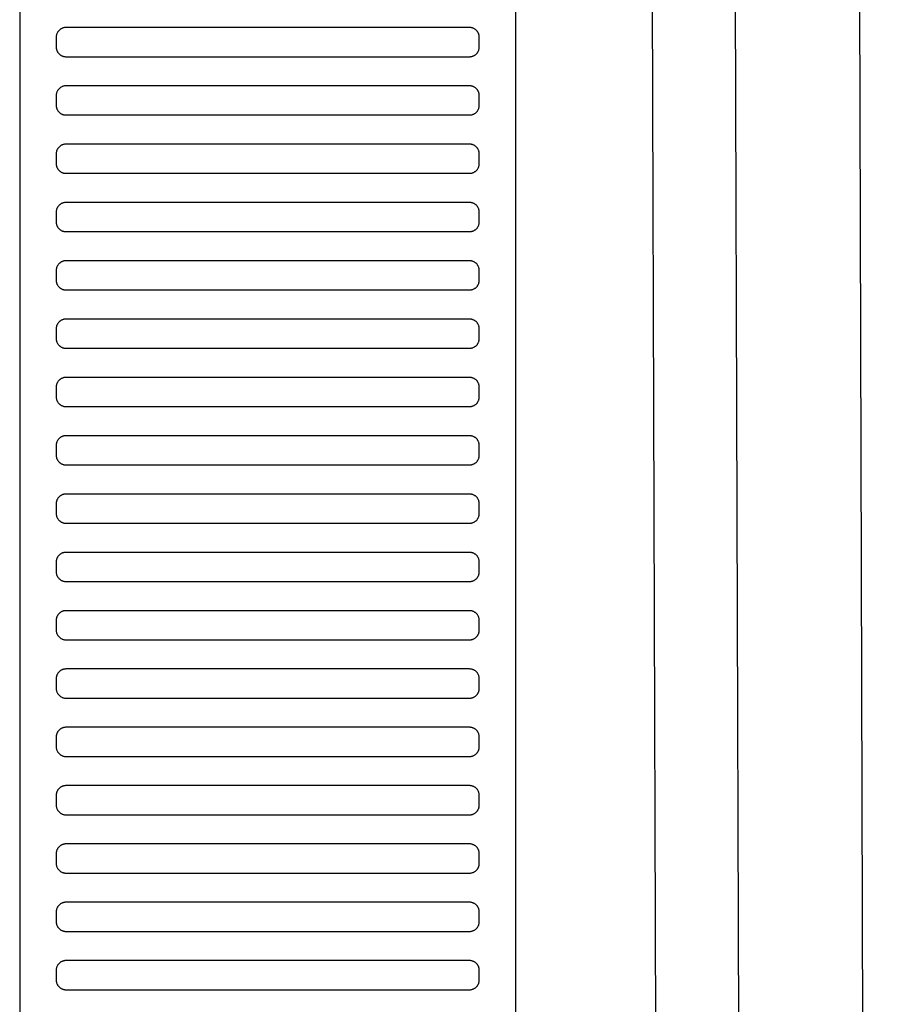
# Model space of a CAD drawing. Header units: millimetres. Extents: x -32221 to 212500, y 31663 to 93766.
# Tile 326 of 340: x 89972 to 90150, y 61082 to 61284. Entities that reach past the tile are written whole.
import ezdxf

# ---------------------------------------------------------------- set-up
doc = ezdxf.new("R2010")
doc.units = ezdxf.units.MM
doc.layers.add('Sciany', color=250, linetype='Continuous')
doc.layers.add('Wyposazenie', color=250, linetype='Continuous')

msp = doc.modelspace()

# ---------------------------------------------------------------- linework, layer by layer
at = {"layer": 'Sciany'}
for p, q in [((90143.506, 61744.608), (90150.145, 59488.444)), ((90117.922, 61719.077), (90124.938, 59491.685)), ((90100.937, 61702.056), (90107.889, 59494.939))]:
    msp.add_line(p, q, dxfattribs=at)
at = {"layer": 'Wyposazenie'}
for points in [[(90074.156, 59922.631), (90074.156, 61437.591), (89972.156, 61437.591), (89972.156, 59922.631)], [(90064.656, 61276.591), (90064.759, 61276.593), (90064.86, 61276.601), (90064.96, 61276.614), (90065.059, 61276.632), (90065.155, 61276.654), (90065.25, 61276.681), (90065.343, 61276.712), (90065.434, 61276.748), (90065.523, 61276.788), (90065.609, 61276.832), (90065.693, 61276.881), (90065.774, 61276.933), (90065.852, 61276.988), (90065.928, 61277.048), (90066, 61277.111), (90066.07, 61277.177), (90066.136, 61277.246), (90066.199, 61277.319), (90066.258, 61277.395), (90066.314, 61277.473), (90066.366, 61277.554), (90066.414, 61277.638), (90066.458, 61277.724), (90066.499, 61277.813), (90066.534, 61277.904), (90066.566, 61277.996), (90066.593, 61278.091), (90066.615, 61278.188), (90066.633, 61278.287), (90066.646, 61278.387), (90066.653, 61278.488), (90066.656, 61278.591), (90066.656, 61280.591), (90066.653, 61280.694), (90066.646, 61280.795), (90066.633, 61280.895), (90066.615, 61280.994), (90066.593, 61281.09), (90066.566, 61281.185), (90066.534, 61281.278), (90066.499, 61281.369), (90066.458, 61281.458), (90066.414, 61281.544), (90066.366, 61281.627), (90066.314, 61281.709), (90066.258, 61281.787), (90066.199, 61281.863), (90066.136, 61281.935), (90066.07, 61282.005), (90066, 61282.071), (90065.928, 61282.134), (90065.852, 61282.193), (90065.774, 61282.249), (90065.693, 61282.301), (90065.609, 61282.349), (90065.523, 61282.393), (90065.434, 61282.434), (90065.343, 61282.469), (90065.25, 61282.501), (90065.155, 61282.528), (90065.059, 61282.55), (90064.96, 61282.568), (90064.86, 61282.581), (90064.759, 61282.588), (90064.656, 61282.591), (89981.656, 61282.591), (89981.553, 61282.588), (89981.452, 61282.581), (89981.352, 61282.568), (89981.253, 61282.55), (89981.156, 61282.528), (89981.062, 61282.501), (89980.969, 61282.469), (89980.878, 61282.434), (89980.789, 61282.393), (89980.703, 61282.349), (89980.619, 61282.301), (89980.538, 61282.249), (89980.46, 61282.193), (89980.384, 61282.134), (89980.312, 61282.071), (89980.242, 61282.005), (89980.176, 61281.935), (89980.113, 61281.863), (89980.054, 61281.787), (89979.998, 61281.709), (89979.946, 61281.627), (89979.897, 61281.544), (89979.853, 61281.458), (89979.813, 61281.369), (89979.777, 61281.278), (89979.746, 61281.185), (89979.719, 61281.09), (89979.697, 61280.994), (89979.679, 61280.895), (89979.666, 61280.795), (89979.658, 61280.694), (89979.656, 61280.591), (89979.656, 61278.591), (89979.658, 61278.488), (89979.666, 61278.387), (89979.679, 61278.287), (89979.697, 61278.188), (89979.719, 61278.091), (89979.746, 61277.996), (89979.777, 61277.904), (89979.813, 61277.813), (89979.853, 61277.724), (89979.897, 61277.638), (89979.946, 61277.554), (89979.998, 61277.473), (89980.054, 61277.395), (89980.113, 61277.319), (89980.176, 61277.246), (89980.242, 61277.177), (89980.312, 61277.111), (89980.384, 61277.048), (89980.46, 61276.988), (89980.538, 61276.933), (89980.619, 61276.881), (89980.703, 61276.832), (89980.789, 61276.788), (89980.878, 61276.748), (89980.969, 61276.712), (89981.062, 61276.681), (89981.156, 61276.654), (89981.253, 61276.632), (89981.352, 61276.614), (89981.452, 61276.601), (89981.553, 61276.593), (89981.656, 61276.591)], [(90064.656, 61264.591), (90064.759, 61264.593), (90064.86, 61264.601), (90064.96, 61264.614), (90065.059, 61264.632), (90065.155, 61264.654), (90065.25, 61264.681), (90065.343, 61264.712), (90065.434, 61264.748), (90065.523, 61264.788), (90065.609, 61264.832), (90065.693, 61264.881), (90065.774, 61264.933), (90065.852, 61264.988), (90065.928, 61265.048), (90066, 61265.111), (90066.07, 61265.177), (90066.136, 61265.246), (90066.199, 61265.319), (90066.258, 61265.395), (90066.314, 61265.473), (90066.366, 61265.554), (90066.414, 61265.638), (90066.458, 61265.724), (90066.499, 61265.813), (90066.534, 61265.904), (90066.566, 61265.996), (90066.593, 61266.091), (90066.615, 61266.188), (90066.633, 61266.287), (90066.646, 61266.387), (90066.653, 61266.488), (90066.656, 61266.591), (90066.656, 61268.591), (90066.653, 61268.694), (90066.646, 61268.795), (90066.633, 61268.895), (90066.615, 61268.994), (90066.593, 61269.09), (90066.566, 61269.185), (90066.534, 61269.278), (90066.499, 61269.369), (90066.458, 61269.457), (90066.414, 61269.544), (90066.366, 61269.627), (90066.314, 61269.709), (90066.258, 61269.787), (90066.199, 61269.863), (90066.136, 61269.935), (90066.07, 61270.005), (90066, 61270.071), (90065.928, 61270.134), (90065.852, 61270.193), (90065.774, 61270.249), (90065.693, 61270.301), (90065.609, 61270.349), (90065.523, 61270.393), (90065.434, 61270.434), (90065.343, 61270.469), (90065.25, 61270.501), (90065.155, 61270.528), (90065.059, 61270.55), (90064.96, 61270.568), (90064.86, 61270.581), (90064.759, 61270.588), (90064.656, 61270.591), (89981.656, 61270.591), (89981.553, 61270.588), (89981.452, 61270.581), (89981.352, 61270.568), (89981.253, 61270.55), (89981.156, 61270.528), (89981.062, 61270.501), (89980.969, 61270.469), (89980.878, 61270.434), (89980.789, 61270.393), (89980.703, 61270.349), (89980.619, 61270.301), (89980.538, 61270.249), (89980.46, 61270.193), (89980.384, 61270.134), (89980.312, 61270.071), (89980.242, 61270.005), (89980.176, 61269.935), (89980.113, 61269.863), (89980.054, 61269.787), (89979.998, 61269.709), (89979.946, 61269.627), (89979.897, 61269.544), (89979.853, 61269.458), (89979.813, 61269.369), (89979.777, 61269.278), (89979.746, 61269.185), (89979.719, 61269.09), (89979.697, 61268.994), (89979.679, 61268.895), (89979.666, 61268.795), (89979.658, 61268.694), (89979.656, 61268.591), (89979.656, 61266.591), (89979.658, 61266.488), (89979.666, 61266.387), (89979.679, 61266.287), (89979.697, 61266.188), (89979.719, 61266.091), (89979.746, 61265.996), (89979.777, 61265.904), (89979.813, 61265.813), (89979.853, 61265.724), (89979.897, 61265.638), (89979.946, 61265.554), (89979.998, 61265.473), (89980.054, 61265.395), (89980.113, 61265.319), (89980.176, 61265.246), (89980.242, 61265.177), (89980.312, 61265.111), (89980.384, 61265.048), (89980.46, 61264.988), (89980.538, 61264.933), (89980.619, 61264.881), (89980.703, 61264.832), (89980.789, 61264.788), (89980.878, 61264.748), (89980.969, 61264.712), (89981.062, 61264.681), (89981.156, 61264.654), (89981.253, 61264.632), (89981.352, 61264.614), (89981.452, 61264.601), (89981.553, 61264.593), (89981.656, 61264.591)], [(90064.656, 61252.591), (90064.759, 61252.593), (90064.86, 61252.601), (90064.96, 61252.614), (90065.059, 61252.632), (90065.155, 61252.654), (90065.25, 61252.681), (90065.343, 61252.712), (90065.434, 61252.748), (90065.523, 61252.788), (90065.609, 61252.832), (90065.693, 61252.881), (90065.774, 61252.933), (90065.852, 61252.988), (90065.928, 61253.048), (90066, 61253.111), (90066.07, 61253.177), (90066.136, 61253.246), (90066.199, 61253.319), (90066.258, 61253.395), (90066.314, 61253.473), (90066.366, 61253.554), (90066.414, 61253.638), (90066.458, 61253.724), (90066.499, 61253.813), (90066.534, 61253.904), (90066.566, 61253.996), (90066.593, 61254.091), (90066.615, 61254.188), (90066.633, 61254.287), (90066.646, 61254.387), (90066.653, 61254.488), (90066.656, 61254.591), (90066.656, 61256.591), (90066.653, 61256.694), (90066.646, 61256.795), (90066.633, 61256.895), (90066.615, 61256.994), (90066.593, 61257.09), (90066.566, 61257.185), (90066.534, 61257.278), (90066.499, 61257.369), (90066.458, 61257.458), (90066.414, 61257.544), (90066.366, 61257.627), (90066.314, 61257.709), (90066.258, 61257.787), (90066.199, 61257.863), (90066.136, 61257.935), (90066.07, 61258.005), (90066, 61258.071), (90065.928, 61258.134), (90065.852, 61258.193), (90065.774, 61258.249), (90065.693, 61258.301), (90065.609, 61258.349), (90065.523, 61258.393), (90065.434, 61258.434), (90065.343, 61258.469), (90065.25, 61258.501), (90065.155, 61258.528), (90065.059, 61258.55), (90064.96, 61258.568), (90064.86, 61258.581), (90064.759, 61258.588), (90064.656, 61258.591), (89981.656, 61258.591), (89981.553, 61258.588), (89981.452, 61258.581), (89981.352, 61258.568), (89981.253, 61258.55), (89981.156, 61258.528), (89981.062, 61258.501), (89980.969, 61258.469), (89980.878, 61258.434), (89980.789, 61258.393), (89980.703, 61258.349), (89980.619, 61258.301), (89980.538, 61258.249), (89980.46, 61258.193), (89980.384, 61258.134), (89980.312, 61258.071), (89980.242, 61258.005), (89980.176, 61257.935), (89980.113, 61257.863), (89980.054, 61257.787), (89979.998, 61257.709), (89979.946, 61257.627), (89979.897, 61257.544), (89979.853, 61257.458), (89979.813, 61257.369), (89979.777, 61257.278), (89979.746, 61257.185), (89979.719, 61257.09), (89979.697, 61256.994), (89979.679, 61256.895), (89979.666, 61256.795), (89979.658, 61256.694), (89979.656, 61256.591), (89979.656, 61254.591), (89979.658, 61254.488), (89979.666, 61254.387), (89979.679, 61254.287), (89979.697, 61254.188), (89979.719, 61254.091), (89979.746, 61253.996), (89979.777, 61253.904), (89979.813, 61253.813), (89979.853, 61253.724), (89979.897, 61253.638), (89979.946, 61253.554), (89979.998, 61253.473), (89980.054, 61253.395), (89980.113, 61253.319), (89980.176, 61253.246), (89980.242, 61253.177), (89980.312, 61253.111), (89980.384, 61253.048), (89980.46, 61252.988), (89980.538, 61252.933), (89980.619, 61252.881), (89980.703, 61252.832), (89980.789, 61252.788), (89980.878, 61252.748), (89980.969, 61252.712), (89981.062, 61252.681), (89981.156, 61252.654), (89981.253, 61252.632), (89981.352, 61252.614), (89981.452, 61252.601), (89981.553, 61252.593), (89981.656, 61252.591)], [(90064.656, 61240.591), (90064.759, 61240.593), (90064.86, 61240.601), (90064.96, 61240.614), (90065.059, 61240.632), (90065.155, 61240.654), (90065.25, 61240.681), (90065.343, 61240.712), (90065.434, 61240.748), (90065.523, 61240.788), (90065.609, 61240.832), (90065.693, 61240.881), (90065.774, 61240.933), (90065.852, 61240.988), (90065.928, 61241.048), (90066, 61241.111), (90066.07, 61241.177), (90066.136, 61241.246), (90066.199, 61241.319), (90066.258, 61241.395), (90066.314, 61241.473), (90066.366, 61241.554), (90066.414, 61241.638), (90066.458, 61241.724), (90066.499, 61241.813), (90066.534, 61241.904), (90066.566, 61241.996), (90066.593, 61242.091), (90066.615, 61242.188), (90066.633, 61242.287), (90066.646, 61242.387), (90066.653, 61242.488), (90066.656, 61242.591), (90066.656, 61244.591), (90066.653, 61244.694), (90066.646, 61244.795), (90066.633, 61244.895), (90066.615, 61244.994), (90066.593, 61245.09), (90066.566, 61245.185), (90066.534, 61245.278), (90066.499, 61245.369), (90066.458, 61245.458), (90066.414, 61245.544), (90066.366, 61245.627), (90066.314, 61245.709), (90066.258, 61245.787), (90066.199, 61245.863), (90066.136, 61245.935), (90066.07, 61246.005), (90066, 61246.071), (90065.928, 61246.134), (90065.852, 61246.193), (90065.774, 61246.249), (90065.693, 61246.301), (90065.609, 61246.349), (90065.523, 61246.393), (90065.434, 61246.434), (90065.343, 61246.469), (90065.25, 61246.501), (90065.155, 61246.528), (90065.059, 61246.55), (90064.96, 61246.568), (90064.86, 61246.581), (90064.759, 61246.588), (90064.656, 61246.591), (89981.656, 61246.591), (89981.553, 61246.588), (89981.452, 61246.581), (89981.352, 61246.568), (89981.253, 61246.55), (89981.156, 61246.528), (89981.062, 61246.501), (89980.969, 61246.469), (89980.878, 61246.434), (89980.789, 61246.393), (89980.703, 61246.349), (89980.619, 61246.301), (89980.538, 61246.249), (89980.46, 61246.193), (89980.384, 61246.134), (89980.312, 61246.071), (89980.242, 61246.005), (89980.176, 61245.935), (89980.113, 61245.863), (89980.054, 61245.787), (89979.998, 61245.709), (89979.946, 61245.627), (89979.897, 61245.544), (89979.853, 61245.458), (89979.813, 61245.369), (89979.777, 61245.278), (89979.746, 61245.185), (89979.719, 61245.09), (89979.697, 61244.994), (89979.679, 61244.895), (89979.666, 61244.795), (89979.658, 61244.694), (89979.656, 61244.591), (89979.656, 61242.591), (89979.658, 61242.488), (89979.666, 61242.387), (89979.679, 61242.287), (89979.697, 61242.188), (89979.719, 61242.091), (89979.746, 61241.996), (89979.777, 61241.904), (89979.813, 61241.813), (89979.853, 61241.724), (89979.897, 61241.638), (89979.946, 61241.554), (89979.998, 61241.473), (89980.054, 61241.395), (89980.113, 61241.319), (89980.176, 61241.246), (89980.242, 61241.177), (89980.312, 61241.111), (89980.384, 61241.048), (89980.46, 61240.988), (89980.538, 61240.933), (89980.619, 61240.881), (89980.703, 61240.832), (89980.789, 61240.788), (89980.878, 61240.748), (89980.969, 61240.712), (89981.062, 61240.681), (89981.156, 61240.654), (89981.253, 61240.632), (89981.352, 61240.614), (89981.452, 61240.601), (89981.553, 61240.593), (89981.656, 61240.591)], [(90064.656, 61228.591), (90064.759, 61228.593), (90064.86, 61228.601), (90064.96, 61228.614), (90065.059, 61228.632), (90065.155, 61228.654), (90065.25, 61228.681), (90065.343, 61228.712), (90065.434, 61228.748), (90065.523, 61228.788), (90065.609, 61228.832), (90065.693, 61228.881), (90065.774, 61228.933), (90065.852, 61228.988), (90065.928, 61229.048), (90066, 61229.111), (90066.07, 61229.177), (90066.136, 61229.246), (90066.199, 61229.319), (90066.258, 61229.395), (90066.314, 61229.473), (90066.366, 61229.554), (90066.414, 61229.638), (90066.458, 61229.724), (90066.499, 61229.813), (90066.534, 61229.904), (90066.566, 61229.996), (90066.593, 61230.091), (90066.615, 61230.188), (90066.633, 61230.287), (90066.646, 61230.387), (90066.653, 61230.488), (90066.656, 61230.591), (90066.656, 61232.591), (90066.653, 61232.694), (90066.646, 61232.795), (90066.633, 61232.895), (90066.615, 61232.994), (90066.593, 61233.09), (90066.566, 61233.185), (90066.534, 61233.278), (90066.499, 61233.369), (90066.458, 61233.457), (90066.414, 61233.544), (90066.366, 61233.627), (90066.314, 61233.709), (90066.258, 61233.787), (90066.199, 61233.863), (90066.136, 61233.935), (90066.07, 61234.005), (90066, 61234.071), (90065.928, 61234.134), (90065.852, 61234.193), (90065.774, 61234.249), (90065.693, 61234.301), (90065.609, 61234.349), (90065.523, 61234.393), (90065.434, 61234.434), (90065.343, 61234.469), (90065.25, 61234.501), (90065.155, 61234.528), (90065.059, 61234.55), (90064.96, 61234.568), (90064.86, 61234.581), (90064.759, 61234.588), (90064.656, 61234.591), (89981.656, 61234.591), (89981.553, 61234.588), (89981.452, 61234.581), (89981.352, 61234.568), (89981.253, 61234.55), (89981.156, 61234.528), (89981.062, 61234.501), (89980.969, 61234.469), (89980.878, 61234.434), (89980.789, 61234.393), (89980.703, 61234.349), (89980.619, 61234.301), (89980.538, 61234.249), (89980.46, 61234.193), (89980.384, 61234.134), (89980.312, 61234.071), (89980.242, 61234.005), (89980.176, 61233.935), (89980.113, 61233.863), (89980.054, 61233.787), (89979.998, 61233.709), (89979.946, 61233.627), (89979.897, 61233.544), (89979.853, 61233.458), (89979.813, 61233.369), (89979.777, 61233.278), (89979.746, 61233.185), (89979.719, 61233.09), (89979.697, 61232.994), (89979.679, 61232.895), (89979.666, 61232.795), (89979.658, 61232.694), (89979.656, 61232.591), (89979.656, 61230.591), (89979.658, 61230.488), (89979.666, 61230.387), (89979.679, 61230.287), (89979.697, 61230.188), (89979.719, 61230.091), (89979.746, 61229.996), (89979.777, 61229.904), (89979.813, 61229.813), (89979.853, 61229.724), (89979.897, 61229.638), (89979.946, 61229.554), (89979.998, 61229.473), (89980.054, 61229.395), (89980.113, 61229.319), (89980.176, 61229.246), (89980.242, 61229.177), (89980.312, 61229.111), (89980.384, 61229.048), (89980.46, 61228.988), (89980.538, 61228.933), (89980.619, 61228.881), (89980.703, 61228.832), (89980.789, 61228.788), (89980.878, 61228.748), (89980.969, 61228.712), (89981.062, 61228.681), (89981.156, 61228.654), (89981.253, 61228.632), (89981.352, 61228.614), (89981.452, 61228.601), (89981.553, 61228.593), (89981.656, 61228.591)], [(90064.656, 61216.591), (90064.759, 61216.593), (90064.86, 61216.601), (90064.96, 61216.614), (90065.059, 61216.632), (90065.155, 61216.654), (90065.25, 61216.681), (90065.343, 61216.712), (90065.434, 61216.748), (90065.523, 61216.788), (90065.609, 61216.832), (90065.693, 61216.881), (90065.774, 61216.933), (90065.852, 61216.988), (90065.928, 61217.048), (90066, 61217.111), (90066.07, 61217.177), (90066.136, 61217.246), (90066.199, 61217.319), (90066.258, 61217.395), (90066.314, 61217.473), (90066.366, 61217.554), (90066.414, 61217.638), (90066.458, 61217.724), (90066.499, 61217.813), (90066.534, 61217.904), (90066.566, 61217.996), (90066.593, 61218.091), (90066.615, 61218.188), (90066.633, 61218.287), (90066.646, 61218.387), (90066.653, 61218.488), (90066.656, 61218.591), (90066.656, 61220.591), (90066.653, 61220.694), (90066.646, 61220.795), (90066.633, 61220.895), (90066.615, 61220.994), (90066.593, 61221.09), (90066.566, 61221.185), (90066.534, 61221.278), (90066.499, 61221.369), (90066.458, 61221.457), (90066.414, 61221.544), (90066.366, 61221.627), (90066.314, 61221.709), (90066.258, 61221.787), (90066.199, 61221.863), (90066.136, 61221.935), (90066.07, 61222.005), (90066, 61222.071), (90065.928, 61222.134), (90065.852, 61222.193), (90065.774, 61222.249), (90065.693, 61222.301), (90065.609, 61222.349), (90065.523, 61222.393), (90065.434, 61222.434), (90065.343, 61222.469), (90065.25, 61222.501), (90065.155, 61222.528), (90065.059, 61222.55), (90064.96, 61222.568), (90064.86, 61222.581), (90064.759, 61222.588), (90064.656, 61222.591), (89981.656, 61222.591), (89981.553, 61222.588), (89981.452, 61222.581), (89981.352, 61222.568), (89981.253, 61222.55), (89981.156, 61222.528), (89981.062, 61222.501), (89980.969, 61222.469), (89980.878, 61222.434), (89980.789, 61222.393), (89980.703, 61222.349), (89980.619, 61222.301), (89980.538, 61222.249), (89980.46, 61222.193), (89980.384, 61222.134), (89980.312, 61222.071), (89980.242, 61222.005), (89980.176, 61221.935), (89980.113, 61221.863), (89980.054, 61221.787), (89979.998, 61221.709), (89979.946, 61221.627), (89979.897, 61221.544), (89979.853, 61221.458), (89979.813, 61221.369), (89979.777, 61221.278), (89979.746, 61221.185), (89979.719, 61221.09), (89979.697, 61220.994), (89979.679, 61220.895), (89979.666, 61220.795), (89979.658, 61220.694), (89979.656, 61220.591), (89979.656, 61218.591), (89979.658, 61218.488), (89979.666, 61218.387), (89979.679, 61218.287), (89979.697, 61218.188), (89979.719, 61218.091), (89979.746, 61217.996), (89979.777, 61217.904), (89979.813, 61217.813), (89979.853, 61217.724), (89979.897, 61217.638), (89979.946, 61217.554), (89979.998, 61217.473), (89980.054, 61217.395), (89980.113, 61217.319), (89980.176, 61217.246), (89980.242, 61217.177), (89980.312, 61217.111), (89980.384, 61217.048), (89980.46, 61216.988), (89980.538, 61216.933), (89980.619, 61216.881), (89980.703, 61216.832), (89980.789, 61216.788), (89980.878, 61216.748), (89980.969, 61216.712), (89981.062, 61216.681), (89981.156, 61216.654), (89981.253, 61216.632), (89981.352, 61216.614), (89981.452, 61216.601), (89981.553, 61216.593), (89981.656, 61216.591)], [(90064.656, 61204.591), (90064.759, 61204.593), (90064.86, 61204.601), (90064.96, 61204.614), (90065.059, 61204.632), (90065.155, 61204.654), (90065.25, 61204.681), (90065.343, 61204.712), (90065.434, 61204.748), (90065.523, 61204.788), (90065.609, 61204.832), (90065.693, 61204.881), (90065.774, 61204.933), (90065.852, 61204.988), (90065.928, 61205.048), (90066, 61205.111), (90066.07, 61205.177), (90066.136, 61205.246), (90066.199, 61205.319), (90066.258, 61205.395), (90066.314, 61205.473), (90066.366, 61205.554), (90066.414, 61205.638), (90066.458, 61205.724), (90066.499, 61205.813), (90066.534, 61205.904), (90066.566, 61205.996), (90066.593, 61206.091), (90066.615, 61206.188), (90066.633, 61206.287), (90066.646, 61206.387), (90066.653, 61206.488), (90066.656, 61206.591), (90066.656, 61208.591), (90066.653, 61208.694), (90066.646, 61208.795), (90066.633, 61208.895), (90066.615, 61208.994), (90066.593, 61209.09), (90066.566, 61209.185), (90066.534, 61209.278), (90066.499, 61209.369), (90066.458, 61209.457), (90066.414, 61209.544), (90066.366, 61209.627), (90066.314, 61209.709), (90066.258, 61209.787), (90066.199, 61209.863), (90066.136, 61209.935), (90066.07, 61210.005), (90066, 61210.071), (90065.928, 61210.134), (90065.852, 61210.193), (90065.774, 61210.249), (90065.693, 61210.301), (90065.609, 61210.349), (90065.523, 61210.393), (90065.434, 61210.434), (90065.343, 61210.469), (90065.25, 61210.501), (90065.155, 61210.528), (90065.059, 61210.55), (90064.96, 61210.568), (90064.86, 61210.581), (90064.759, 61210.588), (90064.656, 61210.591), (89981.656, 61210.591), (89981.553, 61210.588), (89981.452, 61210.581), (89981.352, 61210.568), (89981.253, 61210.55), (89981.156, 61210.528), (89981.062, 61210.501), (89980.969, 61210.469), (89980.878, 61210.434), (89980.789, 61210.393), (89980.703, 61210.349), (89980.619, 61210.301), (89980.538, 61210.249), (89980.46, 61210.193), (89980.384, 61210.134), (89980.312, 61210.071), (89980.242, 61210.005), (89980.176, 61209.935), (89980.113, 61209.863), (89980.054, 61209.787), (89979.998, 61209.709), (89979.946, 61209.627), (89979.897, 61209.544), (89979.853, 61209.458), (89979.813, 61209.369), (89979.777, 61209.278), (89979.746, 61209.185), (89979.719, 61209.09), (89979.697, 61208.994), (89979.679, 61208.895), (89979.666, 61208.795), (89979.658, 61208.694), (89979.656, 61208.591), (89979.656, 61206.591), (89979.658, 61206.488), (89979.666, 61206.387), (89979.679, 61206.287), (89979.697, 61206.188), (89979.719, 61206.091), (89979.746, 61205.996), (89979.777, 61205.904), (89979.813, 61205.813), (89979.853, 61205.724), (89979.897, 61205.638), (89979.946, 61205.554), (89979.998, 61205.473), (89980.054, 61205.395), (89980.113, 61205.319), (89980.176, 61205.246), (89980.242, 61205.177), (89980.312, 61205.111), (89980.384, 61205.048), (89980.46, 61204.988), (89980.538, 61204.933), (89980.619, 61204.881), (89980.703, 61204.832), (89980.789, 61204.788), (89980.878, 61204.748), (89980.969, 61204.712), (89981.062, 61204.681), (89981.156, 61204.654), (89981.253, 61204.632), (89981.352, 61204.614), (89981.452, 61204.601), (89981.553, 61204.593), (89981.656, 61204.591)], [(90064.656, 61192.591), (90064.759, 61192.593), (90064.86, 61192.601), (90064.96, 61192.614), (90065.059, 61192.632), (90065.155, 61192.654), (90065.25, 61192.681), (90065.343, 61192.712), (90065.434, 61192.748), (90065.523, 61192.788), (90065.609, 61192.832), (90065.693, 61192.881), (90065.774, 61192.933), (90065.852, 61192.988), (90065.928, 61193.048), (90066, 61193.111), (90066.07, 61193.177), (90066.136, 61193.246), (90066.199, 61193.319), (90066.258, 61193.395), (90066.314, 61193.473), (90066.366, 61193.554), (90066.414, 61193.638), (90066.458, 61193.724), (90066.499, 61193.813), (90066.534, 61193.904), (90066.566, 61193.996), (90066.593, 61194.091), (90066.615, 61194.188), (90066.633, 61194.287), (90066.646, 61194.387), (90066.653, 61194.488), (90066.656, 61194.591), (90066.656, 61196.591), (90066.653, 61196.694), (90066.646, 61196.795), (90066.633, 61196.895), (90066.615, 61196.994), (90066.593, 61197.09), (90066.566, 61197.185), (90066.534, 61197.278), (90066.499, 61197.369), (90066.458, 61197.457), (90066.414, 61197.544), (90066.366, 61197.627), (90066.314, 61197.709), (90066.258, 61197.787), (90066.199, 61197.863), (90066.136, 61197.935), (90066.07, 61198.005), (90066, 61198.071), (90065.928, 61198.134), (90065.852, 61198.193), (90065.774, 61198.249), (90065.693, 61198.301), (90065.609, 61198.349), (90065.523, 61198.393), (90065.434, 61198.434), (90065.343, 61198.469), (90065.25, 61198.501), (90065.155, 61198.528), (90065.059, 61198.55), (90064.96, 61198.568), (90064.86, 61198.581), (90064.759, 61198.588), (90064.656, 61198.591), (89981.656, 61198.591), (89981.553, 61198.588), (89981.452, 61198.581), (89981.352, 61198.568), (89981.253, 61198.55), (89981.156, 61198.528), (89981.062, 61198.501), (89980.969, 61198.469), (89980.878, 61198.434), (89980.789, 61198.393), (89980.703, 61198.349), (89980.619, 61198.301), (89980.538, 61198.249), (89980.46, 61198.193), (89980.384, 61198.134), (89980.312, 61198.071), (89980.242, 61198.005), (89980.176, 61197.935), (89980.113, 61197.863), (89980.054, 61197.787), (89979.998, 61197.709), (89979.946, 61197.627), (89979.897, 61197.544), (89979.853, 61197.458), (89979.813, 61197.369), (89979.777, 61197.278), (89979.746, 61197.185), (89979.719, 61197.09), (89979.697, 61196.994), (89979.679, 61196.895), (89979.666, 61196.795), (89979.658, 61196.694), (89979.656, 61196.591), (89979.656, 61194.591), (89979.658, 61194.488), (89979.666, 61194.387), (89979.679, 61194.287), (89979.697, 61194.188), (89979.719, 61194.091), (89979.746, 61193.996), (89979.777, 61193.904), (89979.813, 61193.813), (89979.853, 61193.724), (89979.897, 61193.638), (89979.946, 61193.554), (89979.998, 61193.473), (89980.054, 61193.395), (89980.113, 61193.319), (89980.176, 61193.246), (89980.242, 61193.177), (89980.312, 61193.111), (89980.384, 61193.048), (89980.46, 61192.988), (89980.538, 61192.933), (89980.619, 61192.881), (89980.703, 61192.832), (89980.789, 61192.788), (89980.878, 61192.748), (89980.969, 61192.712), (89981.062, 61192.681), (89981.156, 61192.654), (89981.253, 61192.632), (89981.352, 61192.614), (89981.452, 61192.601), (89981.553, 61192.593), (89981.656, 61192.591)], [(90064.656, 61180.591), (90064.759, 61180.593), (90064.86, 61180.601), (90064.96, 61180.614), (90065.059, 61180.632), (90065.155, 61180.654), (90065.25, 61180.681), (90065.343, 61180.712), (90065.434, 61180.748), (90065.523, 61180.788), (90065.609, 61180.832), (90065.693, 61180.881), (90065.774, 61180.933), (90065.852, 61180.988), (90065.928, 61181.048), (90066, 61181.111), (90066.07, 61181.177), (90066.136, 61181.246), (90066.199, 61181.319), (90066.258, 61181.395), (90066.314, 61181.473), (90066.366, 61181.554), (90066.414, 61181.638), (90066.458, 61181.724), (90066.499, 61181.813), (90066.534, 61181.904), (90066.566, 61181.996), (90066.593, 61182.091), (90066.615, 61182.188), (90066.633, 61182.287), (90066.646, 61182.387), (90066.653, 61182.488), (90066.656, 61182.591), (90066.656, 61184.591), (90066.653, 61184.694), (90066.646, 61184.795), (90066.633, 61184.895), (90066.615, 61184.994), (90066.593, 61185.09), (90066.566, 61185.185), (90066.534, 61185.278), (90066.499, 61185.369), (90066.458, 61185.457), (90066.414, 61185.544), (90066.366, 61185.627), (90066.314, 61185.709), (90066.258, 61185.787), (90066.199, 61185.863), (90066.136, 61185.935), (90066.07, 61186.005), (90066, 61186.071), (90065.928, 61186.134), (90065.852, 61186.193), (90065.774, 61186.249), (90065.693, 61186.301), (90065.609, 61186.349), (90065.523, 61186.393), (90065.434, 61186.434), (90065.343, 61186.469), (90065.25, 61186.501), (90065.155, 61186.528), (90065.059, 61186.55), (90064.96, 61186.568), (90064.86, 61186.581), (90064.759, 61186.588), (90064.656, 61186.591), (89981.656, 61186.591), (89981.553, 61186.588), (89981.452, 61186.581), (89981.352, 61186.568), (89981.253, 61186.55), (89981.156, 61186.528), (89981.062, 61186.501), (89980.969, 61186.469), (89980.878, 61186.434), (89980.789, 61186.393), (89980.703, 61186.349), (89980.619, 61186.301), (89980.538, 61186.249), (89980.46, 61186.193), (89980.384, 61186.134), (89980.312, 61186.071), (89980.242, 61186.005), (89980.176, 61185.935), (89980.113, 61185.863), (89980.054, 61185.787), (89979.998, 61185.709), (89979.946, 61185.627), (89979.897, 61185.544), (89979.853, 61185.458), (89979.813, 61185.369), (89979.777, 61185.278), (89979.746, 61185.185), (89979.719, 61185.09), (89979.697, 61184.994), (89979.679, 61184.895), (89979.666, 61184.795), (89979.658, 61184.694), (89979.656, 61184.591), (89979.656, 61182.591), (89979.658, 61182.488), (89979.666, 61182.387), (89979.679, 61182.287), (89979.697, 61182.188), (89979.719, 61182.091), (89979.746, 61181.996), (89979.777, 61181.904), (89979.813, 61181.813), (89979.853, 61181.724), (89979.897, 61181.638), (89979.946, 61181.554), (89979.998, 61181.473), (89980.054, 61181.395), (89980.113, 61181.319), (89980.176, 61181.246), (89980.242, 61181.177), (89980.312, 61181.111), (89980.384, 61181.048), (89980.46, 61180.988), (89980.538, 61180.933), (89980.619, 61180.881), (89980.703, 61180.832), (89980.789, 61180.788), (89980.878, 61180.748), (89980.969, 61180.712), (89981.062, 61180.681), (89981.156, 61180.654), (89981.253, 61180.632), (89981.352, 61180.614), (89981.452, 61180.601), (89981.553, 61180.593), (89981.656, 61180.591)], [(90064.656, 61168.591), (90064.759, 61168.593), (90064.86, 61168.601), (90064.96, 61168.614), (90065.059, 61168.632), (90065.155, 61168.654), (90065.25, 61168.681), (90065.343, 61168.712), (90065.434, 61168.748), (90065.523, 61168.788), (90065.609, 61168.832), (90065.693, 61168.881), (90065.774, 61168.933), (90065.852, 61168.988), (90065.928, 61169.048), (90066, 61169.111), (90066.07, 61169.177), (90066.136, 61169.246), (90066.199, 61169.319), (90066.258, 61169.395), (90066.314, 61169.473), (90066.366, 61169.554), (90066.414, 61169.638), (90066.458, 61169.724), (90066.499, 61169.813), (90066.534, 61169.904), (90066.566, 61169.996), (90066.593, 61170.091), (90066.615, 61170.188), (90066.633, 61170.287), (90066.646, 61170.387), (90066.653, 61170.488), (90066.656, 61170.591), (90066.656, 61172.591), (90066.653, 61172.694), (90066.646, 61172.795), (90066.633, 61172.895), (90066.615, 61172.994), (90066.593, 61173.09), (90066.566, 61173.185), (90066.534, 61173.278), (90066.499, 61173.369), (90066.458, 61173.457), (90066.414, 61173.544), (90066.366, 61173.627), (90066.314, 61173.709), (90066.258, 61173.787), (90066.199, 61173.863), (90066.136, 61173.935), (90066.07, 61174.005), (90066, 61174.071), (90065.928, 61174.134), (90065.852, 61174.193), (90065.774, 61174.249), (90065.693, 61174.301), (90065.609, 61174.349), (90065.523, 61174.393), (90065.434, 61174.434), (90065.343, 61174.469), (90065.25, 61174.501), (90065.155, 61174.528), (90065.059, 61174.55), (90064.96, 61174.568), (90064.86, 61174.581), (90064.759, 61174.588), (90064.656, 61174.591), (89981.656, 61174.591), (89981.553, 61174.588), (89981.452, 61174.581), (89981.352, 61174.568), (89981.253, 61174.55), (89981.156, 61174.528), (89981.062, 61174.501), (89980.969, 61174.469), (89980.878, 61174.434), (89980.789, 61174.393), (89980.703, 61174.349), (89980.619, 61174.301), (89980.538, 61174.249), (89980.46, 61174.193), (89980.384, 61174.134), (89980.312, 61174.071), (89980.242, 61174.005), (89980.176, 61173.935), (89980.113, 61173.863), (89980.054, 61173.787), (89979.998, 61173.709), (89979.946, 61173.627), (89979.897, 61173.544), (89979.853, 61173.458), (89979.813, 61173.369), (89979.777, 61173.278), (89979.746, 61173.185), (89979.719, 61173.09), (89979.697, 61172.994), (89979.679, 61172.895), (89979.666, 61172.795), (89979.658, 61172.694), (89979.656, 61172.591), (89979.656, 61170.591), (89979.658, 61170.488), (89979.666, 61170.387), (89979.679, 61170.287), (89979.697, 61170.188), (89979.719, 61170.091), (89979.746, 61169.996), (89979.777, 61169.904), (89979.813, 61169.813), (89979.853, 61169.724), (89979.897, 61169.638), (89979.946, 61169.554), (89979.998, 61169.473), (89980.054, 61169.395), (89980.113, 61169.319), (89980.176, 61169.246), (89980.242, 61169.177), (89980.312, 61169.111), (89980.384, 61169.048), (89980.46, 61168.988), (89980.538, 61168.933), (89980.619, 61168.881), (89980.703, 61168.832), (89980.789, 61168.788), (89980.878, 61168.748), (89980.969, 61168.712), (89981.062, 61168.681), (89981.156, 61168.654), (89981.253, 61168.632), (89981.352, 61168.614), (89981.452, 61168.601), (89981.553, 61168.593), (89981.656, 61168.591)], [(90064.656, 61156.591), (90064.759, 61156.593), (90064.86, 61156.601), (90064.96, 61156.614), (90065.059, 61156.632), (90065.155, 61156.654), (90065.25, 61156.681), (90065.343, 61156.712), (90065.434, 61156.748), (90065.523, 61156.788), (90065.609, 61156.832), (90065.693, 61156.881), (90065.774, 61156.933), (90065.852, 61156.989), (90065.928, 61157.048), (90066, 61157.111), (90066.07, 61157.177), (90066.136, 61157.246), (90066.199, 61157.319), (90066.258, 61157.395), (90066.314, 61157.473), (90066.366, 61157.554), (90066.414, 61157.638), (90066.458, 61157.724), (90066.499, 61157.813), (90066.534, 61157.904), (90066.566, 61157.996), (90066.593, 61158.091), (90066.615, 61158.188), (90066.633, 61158.287), (90066.646, 61158.387), (90066.653, 61158.488), (90066.656, 61158.591), (90066.656, 61160.591), (90066.653, 61160.694), (90066.646, 61160.795), (90066.633, 61160.895), (90066.615, 61160.994), (90066.593, 61161.09), (90066.566, 61161.185), (90066.534, 61161.278), (90066.499, 61161.369), (90066.458, 61161.457), (90066.414, 61161.544), (90066.366, 61161.627), (90066.314, 61161.709), (90066.258, 61161.787), (90066.199, 61161.863), (90066.136, 61161.935), (90066.07, 61162.005), (90066, 61162.071), (90065.928, 61162.134), (90065.852, 61162.193), (90065.774, 61162.249), (90065.693, 61162.301), (90065.609, 61162.349), (90065.523, 61162.393), (90065.434, 61162.434), (90065.343, 61162.469), (90065.25, 61162.501), (90065.155, 61162.528), (90065.059, 61162.55), (90064.96, 61162.568), (90064.86, 61162.581), (90064.759, 61162.588), (90064.656, 61162.591), (89981.656, 61162.591), (89981.553, 61162.588), (89981.452, 61162.581), (89981.352, 61162.568), (89981.253, 61162.55), (89981.156, 61162.528), (89981.062, 61162.501), (89980.969, 61162.469), (89980.878, 61162.434), (89980.789, 61162.393), (89980.703, 61162.349), (89980.619, 61162.301), (89980.538, 61162.249), (89980.46, 61162.193), (89980.384, 61162.134), (89980.312, 61162.071), (89980.242, 61162.005), (89980.176, 61161.935), (89980.113, 61161.863), (89980.054, 61161.787), (89979.998, 61161.709), (89979.946, 61161.627), (89979.897, 61161.544), (89979.853, 61161.457), (89979.813, 61161.369), (89979.777, 61161.278), (89979.746, 61161.185), (89979.719, 61161.09), (89979.697, 61160.994), (89979.679, 61160.895), (89979.666, 61160.795), (89979.658, 61160.694), (89979.656, 61160.591), (89979.656, 61158.591), (89979.658, 61158.488), (89979.666, 61158.387), (89979.679, 61158.287), (89979.697, 61158.188), (89979.719, 61158.091), (89979.746, 61157.996), (89979.777, 61157.904), (89979.813, 61157.813), (89979.853, 61157.724), (89979.897, 61157.638), (89979.946, 61157.554), (89979.998, 61157.473), (89980.054, 61157.395), (89980.113, 61157.319), (89980.176, 61157.246), (89980.242, 61157.177), (89980.312, 61157.111), (89980.384, 61157.048), (89980.46, 61156.988), (89980.538, 61156.933), (89980.619, 61156.881), (89980.703, 61156.832), (89980.789, 61156.788), (89980.878, 61156.748), (89980.969, 61156.712), (89981.062, 61156.681), (89981.156, 61156.654), (89981.253, 61156.632), (89981.352, 61156.614), (89981.452, 61156.601), (89981.553, 61156.593), (89981.656, 61156.591)], [(90064.656, 61144.591), (90064.759, 61144.593), (90064.86, 61144.601), (90064.96, 61144.614), (90065.059, 61144.632), (90065.155, 61144.654), (90065.25, 61144.681), (90065.343, 61144.712), (90065.434, 61144.748), (90065.523, 61144.788), (90065.609, 61144.832), (90065.693, 61144.881), (90065.774, 61144.933), (90065.852, 61144.988), (90065.928, 61145.048), (90066, 61145.111), (90066.07, 61145.177), (90066.136, 61145.246), (90066.199, 61145.319), (90066.258, 61145.395), (90066.314, 61145.473), (90066.366, 61145.554), (90066.414, 61145.638), (90066.458, 61145.724), (90066.499, 61145.813), (90066.534, 61145.904), (90066.566, 61145.996), (90066.593, 61146.091), (90066.615, 61146.188), (90066.633, 61146.287), (90066.646, 61146.387), (90066.653, 61146.488), (90066.656, 61146.591), (90066.656, 61148.591), (90066.653, 61148.694), (90066.646, 61148.795), (90066.633, 61148.895), (90066.615, 61148.994), (90066.593, 61149.09), (90066.566, 61149.185), (90066.534, 61149.278), (90066.499, 61149.369), (90066.458, 61149.457), (90066.414, 61149.544), (90066.366, 61149.627), (90066.314, 61149.709), (90066.258, 61149.787), (90066.199, 61149.863), (90066.136, 61149.935), (90066.07, 61150.005), (90066, 61150.071), (90065.928, 61150.134), (90065.852, 61150.193), (90065.774, 61150.249), (90065.693, 61150.301), (90065.609, 61150.349), (90065.523, 61150.393), (90065.434, 61150.434), (90065.343, 61150.469), (90065.25, 61150.501), (90065.155, 61150.528), (90065.059, 61150.55), (90064.96, 61150.568), (90064.86, 61150.581), (90064.759, 61150.588), (90064.656, 61150.591), (89981.656, 61150.591), (89981.553, 61150.588), (89981.452, 61150.581), (89981.352, 61150.568), (89981.253, 61150.55), (89981.156, 61150.528), (89981.062, 61150.501), (89980.969, 61150.469), (89980.878, 61150.434), (89980.789, 61150.393), (89980.703, 61150.349), (89980.619, 61150.301), (89980.538, 61150.249), (89980.46, 61150.193), (89980.384, 61150.134), (89980.312, 61150.071), (89980.242, 61150.005), (89980.176, 61149.935), (89980.113, 61149.863), (89980.054, 61149.787), (89979.998, 61149.709), (89979.946, 61149.627), (89979.897, 61149.544), (89979.853, 61149.457), (89979.813, 61149.369), (89979.777, 61149.278), (89979.746, 61149.185), (89979.719, 61149.09), (89979.697, 61148.994), (89979.679, 61148.895), (89979.666, 61148.795), (89979.658, 61148.694), (89979.656, 61148.591), (89979.656, 61146.591), (89979.658, 61146.488), (89979.666, 61146.387), (89979.679, 61146.287), (89979.697, 61146.188), (89979.719, 61146.091), (89979.746, 61145.996), (89979.777, 61145.904), (89979.813, 61145.813), (89979.853, 61145.724), (89979.897, 61145.638), (89979.946, 61145.554), (89979.998, 61145.473), (89980.054, 61145.395), (89980.113, 61145.319), (89980.176, 61145.246), (89980.242, 61145.177), (89980.312, 61145.111), (89980.384, 61145.048), (89980.46, 61144.988), (89980.538, 61144.933), (89980.619, 61144.881), (89980.703, 61144.832), (89980.789, 61144.788), (89980.878, 61144.748), (89980.969, 61144.712), (89981.062, 61144.681), (89981.156, 61144.654), (89981.253, 61144.632), (89981.352, 61144.614), (89981.452, 61144.601), (89981.553, 61144.593), (89981.656, 61144.591)], [(90064.656, 61132.591), (90064.759, 61132.593), (90064.86, 61132.601), (90064.96, 61132.614), (90065.059, 61132.632), (90065.155, 61132.654), (90065.25, 61132.681), (90065.343, 61132.712), (90065.434, 61132.748), (90065.523, 61132.788), (90065.609, 61132.832), (90065.693, 61132.881), (90065.774, 61132.933), (90065.852, 61132.988), (90065.928, 61133.048), (90066, 61133.111), (90066.07, 61133.177), (90066.136, 61133.246), (90066.199, 61133.319), (90066.258, 61133.395), (90066.314, 61133.473), (90066.366, 61133.554), (90066.414, 61133.638), (90066.458, 61133.724), (90066.499, 61133.813), (90066.534, 61133.904), (90066.566, 61133.996), (90066.593, 61134.091), (90066.615, 61134.188), (90066.633, 61134.287), (90066.646, 61134.387), (90066.653, 61134.488), (90066.656, 61134.591), (90066.656, 61136.591), (90066.653, 61136.694), (90066.646, 61136.795), (90066.633, 61136.895), (90066.615, 61136.994), (90066.593, 61137.09), (90066.566, 61137.185), (90066.534, 61137.278), (90066.499, 61137.369), (90066.458, 61137.457), (90066.414, 61137.544), (90066.366, 61137.627), (90066.314, 61137.709), (90066.258, 61137.787), (90066.199, 61137.863), (90066.136, 61137.935), (90066.07, 61138.005), (90066, 61138.071), (90065.928, 61138.134), (90065.852, 61138.193), (90065.774, 61138.249), (90065.693, 61138.301), (90065.609, 61138.349), (90065.523, 61138.393), (90065.434, 61138.434), (90065.343, 61138.469), (90065.25, 61138.501), (90065.155, 61138.528), (90065.059, 61138.55), (90064.96, 61138.568), (90064.86, 61138.581), (90064.759, 61138.588), (90064.656, 61138.591), (89981.656, 61138.591), (89981.553, 61138.588), (89981.452, 61138.581), (89981.352, 61138.568), (89981.253, 61138.55), (89981.156, 61138.528), (89981.062, 61138.501), (89980.969, 61138.469), (89980.878, 61138.434), (89980.789, 61138.393), (89980.703, 61138.349), (89980.619, 61138.301), (89980.538, 61138.249), (89980.46, 61138.193), (89980.384, 61138.134), (89980.312, 61138.071), (89980.242, 61138.005), (89980.176, 61137.935), (89980.113, 61137.863), (89980.054, 61137.787), (89979.998, 61137.709), (89979.946, 61137.627), (89979.897, 61137.544), (89979.853, 61137.457), (89979.813, 61137.369), (89979.777, 61137.278), (89979.746, 61137.185), (89979.719, 61137.09), (89979.697, 61136.994), (89979.679, 61136.895), (89979.666, 61136.795), (89979.658, 61136.694), (89979.656, 61136.591), (89979.656, 61134.591), (89979.658, 61134.488), (89979.666, 61134.387), (89979.679, 61134.287), (89979.697, 61134.188), (89979.719, 61134.091), (89979.746, 61133.996), (89979.777, 61133.904), (89979.813, 61133.813), (89979.853, 61133.724), (89979.897, 61133.638), (89979.946, 61133.554), (89979.998, 61133.473), (89980.054, 61133.395), (89980.113, 61133.319), (89980.176, 61133.246), (89980.242, 61133.177), (89980.312, 61133.111), (89980.384, 61133.048), (89980.46, 61132.988), (89980.538, 61132.933), (89980.619, 61132.881), (89980.703, 61132.832), (89980.789, 61132.788), (89980.878, 61132.748), (89980.969, 61132.712), (89981.062, 61132.681), (89981.156, 61132.654), (89981.253, 61132.632), (89981.352, 61132.614), (89981.452, 61132.601), (89981.553, 61132.593), (89981.656, 61132.591)], [(90064.656, 61120.591), (90064.759, 61120.593), (90064.86, 61120.601), (90064.96, 61120.614), (90065.059, 61120.632), (90065.155, 61120.654), (90065.25, 61120.681), (90065.343, 61120.712), (90065.434, 61120.748), (90065.523, 61120.788), (90065.609, 61120.832), (90065.693, 61120.881), (90065.774, 61120.933), (90065.852, 61120.988), (90065.928, 61121.048), (90066, 61121.111), (90066.07, 61121.177), (90066.136, 61121.246), (90066.199, 61121.319), (90066.258, 61121.395), (90066.314, 61121.473), (90066.366, 61121.554), (90066.414, 61121.638), (90066.458, 61121.724), (90066.499, 61121.813), (90066.534, 61121.904), (90066.566, 61121.996), (90066.593, 61122.091), (90066.615, 61122.188), (90066.633, 61122.287), (90066.646, 61122.387), (90066.653, 61122.488), (90066.656, 61122.591), (90066.656, 61124.591), (90066.653, 61124.694), (90066.646, 61124.795), (90066.633, 61124.895), (90066.615, 61124.994), (90066.593, 61125.09), (90066.566, 61125.185), (90066.534, 61125.278), (90066.499, 61125.369), (90066.458, 61125.457), (90066.414, 61125.544), (90066.366, 61125.627), (90066.314, 61125.709), (90066.258, 61125.787), (90066.199, 61125.863), (90066.136, 61125.935), (90066.07, 61126.005), (90066, 61126.071), (90065.928, 61126.134), (90065.852, 61126.193), (90065.774, 61126.249), (90065.693, 61126.301), (90065.609, 61126.349), (90065.523, 61126.393), (90065.434, 61126.434), (90065.343, 61126.469), (90065.25, 61126.501), (90065.155, 61126.528), (90065.059, 61126.55), (90064.96, 61126.568), (90064.86, 61126.581), (90064.759, 61126.588), (90064.656, 61126.591), (89981.656, 61126.591), (89981.553, 61126.588), (89981.452, 61126.581), (89981.352, 61126.568), (89981.253, 61126.55), (89981.156, 61126.528), (89981.062, 61126.501), (89980.969, 61126.469), (89980.878, 61126.434), (89980.789, 61126.393), (89980.703, 61126.349), (89980.619, 61126.301), (89980.538, 61126.249), (89980.46, 61126.193), (89980.384, 61126.134), (89980.312, 61126.071), (89980.242, 61126.005), (89980.176, 61125.935), (89980.113, 61125.863), (89980.054, 61125.787), (89979.998, 61125.709), (89979.946, 61125.627), (89979.897, 61125.544), (89979.853, 61125.457), (89979.813, 61125.369), (89979.777, 61125.278), (89979.746, 61125.185), (89979.719, 61125.09), (89979.697, 61124.994), (89979.679, 61124.895), (89979.666, 61124.795), (89979.658, 61124.694), (89979.656, 61124.591), (89979.656, 61122.591), (89979.658, 61122.488), (89979.666, 61122.387), (89979.679, 61122.287), (89979.697, 61122.188), (89979.719, 61122.091), (89979.746, 61121.996), (89979.777, 61121.904), (89979.813, 61121.813), (89979.853, 61121.724), (89979.897, 61121.638), (89979.946, 61121.554), (89979.998, 61121.473), (89980.054, 61121.395), (89980.113, 61121.319), (89980.176, 61121.246), (89980.242, 61121.177), (89980.312, 61121.111), (89980.384, 61121.048), (89980.46, 61120.988), (89980.538, 61120.933), (89980.619, 61120.881), (89980.703, 61120.832), (89980.789, 61120.788), (89980.878, 61120.748), (89980.969, 61120.712), (89981.062, 61120.681), (89981.156, 61120.654), (89981.253, 61120.632), (89981.352, 61120.614), (89981.452, 61120.601), (89981.553, 61120.593), (89981.656, 61120.591)], [(90064.656, 61108.591), (90064.759, 61108.593), (90064.86, 61108.601), (90064.96, 61108.614), (90065.059, 61108.632), (90065.155, 61108.654), (90065.25, 61108.681), (90065.343, 61108.712), (90065.434, 61108.748), (90065.523, 61108.788), (90065.609, 61108.832), (90065.693, 61108.881), (90065.774, 61108.933), (90065.852, 61108.988), (90065.928, 61109.048), (90066, 61109.111), (90066.07, 61109.177), (90066.136, 61109.246), (90066.199, 61109.319), (90066.258, 61109.395), (90066.314, 61109.473), (90066.366, 61109.554), (90066.414, 61109.638), (90066.458, 61109.724), (90066.499, 61109.813), (90066.534, 61109.904), (90066.566, 61109.996), (90066.593, 61110.091), (90066.615, 61110.188), (90066.633, 61110.287), (90066.646, 61110.387), (90066.653, 61110.488), (90066.656, 61110.591), (90066.656, 61112.591), (90066.653, 61112.694), (90066.646, 61112.795), (90066.633, 61112.895), (90066.615, 61112.994), (90066.593, 61113.09), (90066.566, 61113.185), (90066.534, 61113.278), (90066.499, 61113.369), (90066.458, 61113.457), (90066.414, 61113.544), (90066.366, 61113.627), (90066.314, 61113.709), (90066.258, 61113.787), (90066.199, 61113.863), (90066.136, 61113.935), (90066.07, 61114.005), (90066, 61114.071), (90065.928, 61114.134), (90065.852, 61114.193), (90065.774, 61114.249), (90065.693, 61114.301), (90065.609, 61114.349), (90065.523, 61114.393), (90065.434, 61114.434), (90065.343, 61114.469), (90065.25, 61114.501), (90065.155, 61114.528), (90065.059, 61114.55), (90064.96, 61114.568), (90064.86, 61114.581), (90064.759, 61114.588), (90064.656, 61114.591), (89981.656, 61114.591), (89981.553, 61114.588), (89981.452, 61114.581), (89981.352, 61114.568), (89981.253, 61114.55), (89981.156, 61114.528), (89981.062, 61114.501), (89980.969, 61114.469), (89980.878, 61114.434), (89980.789, 61114.393), (89980.703, 61114.349), (89980.619, 61114.301), (89980.538, 61114.249), (89980.46, 61114.193), (89980.384, 61114.134), (89980.312, 61114.071), (89980.242, 61114.005), (89980.176, 61113.935), (89980.113, 61113.863), (89980.054, 61113.787), (89979.998, 61113.709), (89979.946, 61113.627), (89979.897, 61113.544), (89979.853, 61113.457), (89979.813, 61113.369), (89979.777, 61113.278), (89979.746, 61113.185), (89979.719, 61113.09), (89979.697, 61112.994), (89979.679, 61112.895), (89979.666, 61112.795), (89979.658, 61112.694), (89979.656, 61112.591), (89979.656, 61110.591), (89979.658, 61110.488), (89979.666, 61110.387), (89979.679, 61110.287), (89979.697, 61110.188), (89979.719, 61110.091), (89979.746, 61109.996), (89979.777, 61109.904), (89979.813, 61109.813), (89979.853, 61109.724), (89979.897, 61109.638), (89979.946, 61109.554), (89979.998, 61109.473), (89980.054, 61109.395), (89980.113, 61109.319), (89980.176, 61109.246), (89980.242, 61109.177), (89980.312, 61109.111), (89980.384, 61109.048), (89980.46, 61108.988), (89980.538, 61108.933), (89980.619, 61108.881), (89980.703, 61108.832), (89980.789, 61108.788), (89980.878, 61108.748), (89980.969, 61108.712), (89981.062, 61108.681), (89981.156, 61108.654), (89981.253, 61108.632), (89981.352, 61108.614), (89981.452, 61108.601), (89981.553, 61108.593), (89981.656, 61108.591)], [(90064.656, 61096.591), (90064.759, 61096.593), (90064.86, 61096.601), (90064.96, 61096.614), (90065.059, 61096.632), (90065.155, 61096.654), (90065.25, 61096.681), (90065.343, 61096.712), (90065.434, 61096.748), (90065.523, 61096.788), (90065.609, 61096.832), (90065.693, 61096.881), (90065.774, 61096.933), (90065.852, 61096.988), (90065.928, 61097.048), (90066, 61097.111), (90066.07, 61097.177), (90066.136, 61097.246), (90066.199, 61097.319), (90066.258, 61097.395), (90066.314, 61097.473), (90066.366, 61097.554), (90066.414, 61097.638), (90066.458, 61097.724), (90066.499, 61097.813), (90066.534, 61097.904), (90066.566, 61097.996), (90066.593, 61098.091), (90066.615, 61098.188), (90066.633, 61098.287), (90066.646, 61098.387), (90066.653, 61098.488), (90066.656, 61098.591), (90066.656, 61100.591), (90066.653, 61100.694), (90066.646, 61100.795), (90066.633, 61100.895), (90066.615, 61100.994), (90066.593, 61101.09), (90066.566, 61101.185), (90066.534, 61101.278), (90066.499, 61101.369), (90066.458, 61101.457), (90066.414, 61101.544), (90066.366, 61101.627), (90066.314, 61101.709), (90066.258, 61101.787), (90066.199, 61101.863), (90066.136, 61101.935), (90066.07, 61102.005), (90066, 61102.071), (90065.928, 61102.134), (90065.852, 61102.193), (90065.774, 61102.249), (90065.693, 61102.301), (90065.609, 61102.349), (90065.523, 61102.393), (90065.434, 61102.434), (90065.343, 61102.469), (90065.25, 61102.501), (90065.155, 61102.528), (90065.059, 61102.55), (90064.96, 61102.568), (90064.86, 61102.581), (90064.759, 61102.588), (90064.656, 61102.591), (89981.656, 61102.591), (89981.553, 61102.588), (89981.452, 61102.581), (89981.352, 61102.568), (89981.253, 61102.55), (89981.156, 61102.528), (89981.062, 61102.501), (89980.969, 61102.469), (89980.878, 61102.434), (89980.789, 61102.393), (89980.703, 61102.349), (89980.619, 61102.301), (89980.538, 61102.249), (89980.46, 61102.193), (89980.384, 61102.134), (89980.312, 61102.071), (89980.242, 61102.005), (89980.176, 61101.935), (89980.113, 61101.863), (89980.054, 61101.787), (89979.998, 61101.709), (89979.946, 61101.627), (89979.897, 61101.544), (89979.853, 61101.457), (89979.813, 61101.369), (89979.777, 61101.278), (89979.746, 61101.185), (89979.719, 61101.09), (89979.697, 61100.994), (89979.679, 61100.895), (89979.666, 61100.795), (89979.658, 61100.694), (89979.656, 61100.591), (89979.656, 61098.591), (89979.658, 61098.488), (89979.666, 61098.387), (89979.679, 61098.287), (89979.697, 61098.188), (89979.719, 61098.091), (89979.746, 61097.996), (89979.777, 61097.904), (89979.813, 61097.813), (89979.853, 61097.724), (89979.897, 61097.638), (89979.946, 61097.554), (89979.998, 61097.473), (89980.054, 61097.395), (89980.113, 61097.319), (89980.176, 61097.246), (89980.242, 61097.177), (89980.312, 61097.111), (89980.384, 61097.048), (89980.46, 61096.988), (89980.538, 61096.933), (89980.619, 61096.881), (89980.703, 61096.832), (89980.789, 61096.788), (89980.878, 61096.748), (89980.969, 61096.712), (89981.062, 61096.681), (89981.156, 61096.654), (89981.253, 61096.632), (89981.352, 61096.614), (89981.452, 61096.601), (89981.553, 61096.593), (89981.656, 61096.591)], [(90064.656, 61084.591), (90064.759, 61084.593), (90064.86, 61084.601), (90064.96, 61084.614), (90065.059, 61084.632), (90065.155, 61084.654), (90065.25, 61084.681), (90065.343, 61084.712), (90065.434, 61084.748), (90065.523, 61084.788), (90065.609, 61084.832), (90065.693, 61084.881), (90065.774, 61084.933), (90065.852, 61084.988), (90065.928, 61085.048), (90066, 61085.111), (90066.07, 61085.177), (90066.136, 61085.246), (90066.199, 61085.319), (90066.258, 61085.395), (90066.314, 61085.473), (90066.366, 61085.554), (90066.414, 61085.638), (90066.458, 61085.724), (90066.499, 61085.813), (90066.534, 61085.904), (90066.566, 61085.996), (90066.593, 61086.091), (90066.615, 61086.188), (90066.633, 61086.287), (90066.646, 61086.387), (90066.653, 61086.488), (90066.656, 61086.591), (90066.656, 61088.591), (90066.653, 61088.694), (90066.646, 61088.795), (90066.633, 61088.895), (90066.615, 61088.994), (90066.593, 61089.09), (90066.566, 61089.185), (90066.534, 61089.278), (90066.499, 61089.369), (90066.458, 61089.457), (90066.414, 61089.544), (90066.366, 61089.627), (90066.314, 61089.709), (90066.258, 61089.787), (90066.199, 61089.863), (90066.136, 61089.935), (90066.07, 61090.005), (90066, 61090.071), (90065.928, 61090.134), (90065.852, 61090.193), (90065.774, 61090.249), (90065.693, 61090.301), (90065.609, 61090.349), (90065.523, 61090.393), (90065.434, 61090.434), (90065.343, 61090.469), (90065.25, 61090.501), (90065.155, 61090.528), (90065.059, 61090.55), (90064.96, 61090.568), (90064.86, 61090.581), (90064.759, 61090.588), (90064.656, 61090.591), (89981.656, 61090.591), (89981.553, 61090.588), (89981.452, 61090.581), (89981.352, 61090.568), (89981.253, 61090.55), (89981.156, 61090.528), (89981.062, 61090.501), (89980.969, 61090.469), (89980.878, 61090.434), (89980.789, 61090.393), (89980.703, 61090.349), (89980.619, 61090.301), (89980.538, 61090.249), (89980.46, 61090.193), (89980.384, 61090.134), (89980.312, 61090.071), (89980.242, 61090.005), (89980.176, 61089.935), (89980.113, 61089.863), (89980.054, 61089.787), (89979.998, 61089.709), (89979.946, 61089.627), (89979.897, 61089.544), (89979.853, 61089.457), (89979.813, 61089.369), (89979.777, 61089.278), (89979.746, 61089.185), (89979.719, 61089.09), (89979.697, 61088.994), (89979.679, 61088.895), (89979.666, 61088.795), (89979.658, 61088.694), (89979.656, 61088.591), (89979.656, 61086.591), (89979.658, 61086.488), (89979.666, 61086.387), (89979.679, 61086.287), (89979.697, 61086.188), (89979.719, 61086.091), (89979.746, 61085.996), (89979.777, 61085.904), (89979.813, 61085.813), (89979.853, 61085.724), (89979.897, 61085.638), (89979.946, 61085.554), (89979.998, 61085.473), (89980.054, 61085.395), (89980.113, 61085.319), (89980.176, 61085.246), (89980.242, 61085.177), (89980.312, 61085.111), (89980.384, 61085.048), (89980.46, 61084.988), (89980.538, 61084.933), (89980.619, 61084.881), (89980.703, 61084.832), (89980.789, 61084.788), (89980.878, 61084.748), (89980.969, 61084.712), (89981.062, 61084.681), (89981.156, 61084.654), (89981.253, 61084.632), (89981.352, 61084.614), (89981.452, 61084.601), (89981.553, 61084.593), (89981.656, 61084.591)]]:
    msp.add_lwpolyline(points, close=True, dxfattribs=at)

doc.saveas('drawing.dxf')
